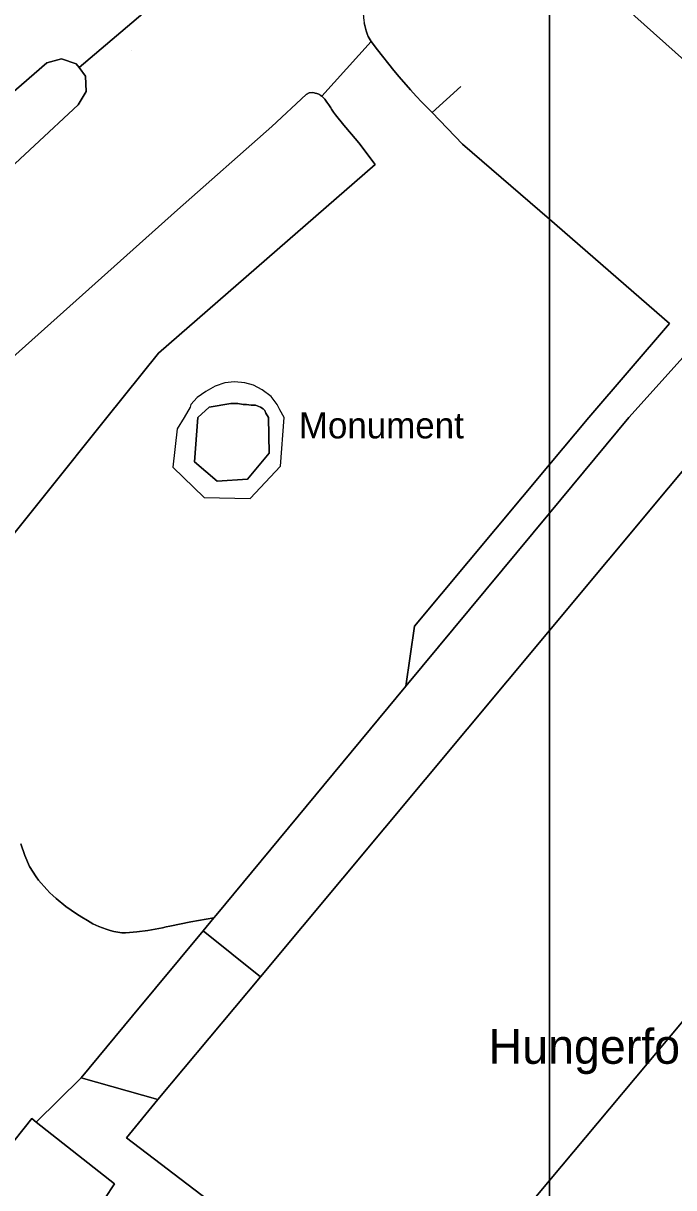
# Model space of a CAD drawing. Extents: x 529240 to 530363, y 179600 to 180767.
# Drawn here: x 530185.8 to 530223.1, y 180455.7 to 180522.7 of the extents above; entities that cross this region are included whole.
import ezdxf

# ---------------------------------------------------------------- set-up
doc = ezdxf.new("R2010")
doc.units = 0
for name, color, linetype in [('Building', 7, 'Continuous'), ('General surface', 7, 'Continuous'), ('Road Or Track', 7, 'Continuous'), ('Roadside', 7, 'Continuous'), ('Structure', 7, 'Continuous'), ('Unclassified', 7, 'Continuous')]:
    doc.layers.add(name, color=color, linetype=linetype)

msp = doc.modelspace()

# ---------------------------------------------------------------- linework, layer by layer
at = {"layer": 'Building'}
for points in [[(530266.8, 180485.4), (530248.8, 180500), (530246.55, 180502.05), (530247.4, 180503.1), (530246.5, 180503.85), (530244.35, 180505.75), (530244, 180506.05), (530243.5, 180505.6), (530241.9, 180506.9), (530237.55, 180510.55), (530236.15, 180511.75), (530237.15, 180513.05), (530233.7, 180516.05), (530232.75, 180515), (530231, 180513.05), (530227.6, 180508.85), (530224.7, 180505.25), (530225.05, 180505), (530228.2, 180502.35), (530226.2, 180500), (530216, 180487.764), (530216, 180456.144), (530241.1, 180486.15), (530270, 180462.7)], [(530216, 180487.764), (530226.2, 180500), (530228.2, 180502.35), (530225.05, 180505)], [(530225.05, 180505), (530220.55, 180500), (530216, 180494.508)], [(530216, 180494.508), (530207.75, 180484.55)], [(530199.4, 180467.85), (530216, 180487.764)], [(530270, 180462.7), (530241.1, 180486.15), (530216, 180456.144), (530216, 180440.201), (530232.35, 180426.75), (530245.75, 180415.75), (530246.2, 180415.4), (530250.55, 180411.85), (530250.95, 180411.5), (530262.75, 180401.65)], [(530216, 180456.144), (530241.1, 180486.15), (530270, 180462.7)], [(530196.71, 180471.24), (530196.84, 180471.39), (530207.75, 180484.55)], [(530196.1, 180470.5), (530196.71, 180471.24)], [(530189.1, 180462.05), (530192.05, 180465.6), (530196.1, 180470.5)], [(530196.1, 180470.5), (530199.4, 180467.85)], [(530199.4, 180467.85), (530193.5, 180460.8)], [(530186.5, 180459.5), (530189.1, 180462.05)], [(530189.1, 180462.05), (530193.5, 180460.8)], [(530193.5, 180460.8), (530191.7, 180458.6)], [(530184.25, 180457.2), (530186.25, 180459.7), (530186.5, 180459.5)], [(530186.5, 180459.5), (530191, 180455.95), (530190.45, 180455.1), (530192.25, 180453.45)], [(530198.7, 180453.25), (530191.7, 180458.6)], [(530208.1, 180446.7), (530216, 180456.144)]]:
    msp.add_lwpolyline(points, dxfattribs=at)
for points in [[(530216, 180494.508), (530216, 180487.764), (530226.2, 180500), (530228.2, 180502.35), (530225.05, 180505), (530220.55, 180500)], [(530216, 180494.508), (530207.75, 180484.55), (530196.84, 180471.39), (530196.71, 180471.24), (530196.1, 180470.5), (530199.4, 180467.85), (530216, 180487.764)], [(530216, 180487.764), (530199.4, 180467.85), (530193.5, 180460.8), (530191.7, 180458.6), (530198.7, 180453.25), (530207.8, 180446.3), (530208.1, 180446.7), (530216, 180456.144)], [(530189.1, 180462.05), (530193.5, 180460.8), (530199.4, 180467.85), (530196.1, 180470.5), (530192.05, 180465.6)], [(530193.8, 180451.15), (530194.4, 180451.85), (530196.25, 180450.3), (530198.7, 180453.25), (530191.7, 180458.6), (530193.5, 180460.8), (530189.1, 180462.05), (530186.5, 180459.5), (530191, 180455.95), (530190.45, 180455.1), (530192.25, 180453.45)], [(530192.25, 180453.45), (530190.45, 180455.1), (530191, 180455.95), (530186.5, 180459.5), (530186.25, 180459.7), (530184.25, 180457.2), (530179.05, 180450.7), (530184.85, 180445.9), (530189.25, 180450.75), (530189.7, 180450.4), (530189.8, 180450.55)], [(530216, 180456.144), (530208.1, 180446.7), (530216, 180440.201)]]:
    msp.add_lwpolyline(points, close=True, dxfattribs=at)
at = {"layer": 'General surface'}
for points in [[(530205.35, 180522.68), (530205.38, 180522.53), (530205.46, 180522.23), (530205.52, 180522.05), (530205.58, 180521.91), (530205.75, 180521.62), (530206.12, 180521.14), (530207.06, 180519.95), (530207.37, 180519.58), (530208.01, 180518.84), (530208.34, 180518.48), (530208.67, 180518.13), (530209.25, 180517.53), (530211.01, 180515.72), (530216, 180511.393), (530216, 180534.218)], [(530216, 180534.218), (530216, 180511.393), (530222.9, 180505.41), (530218.25, 180500), (530216, 180497.3), (530216, 180494.508), (530220.55, 180500), (530225.05, 180505), (530224.7, 180505.25), (530227.6, 180508.85), (530231, 180513.05), (530232.75, 180515), (530231.1, 180516.5), (530228.4, 180518.95), (530226.8, 180518.9), (530226.25, 180518.3), (530219.65, 180524.2)], [(530185.62, 180475.49), (530185.85, 180474.83), (530186.13, 180474.19), (530186.5, 180473.6), (530186.64, 180473.4), (530187.12, 180472.86), (530187.3, 180472.68), (530187.47, 180472.52), (530187.65, 180472.35), (530188.22, 180471.9), (530188.52, 180471.68), (530188.82, 180471.47), (530189.13, 180471.27), (530189.45, 180471.08), (530189.77, 180470.9), (530190.1, 180470.75), (530190.31, 180470.66), (530190.53, 180470.58), (530190.75, 180470.51), (530190.97, 180470.45), (530191.19, 180470.41), (530191.42, 180470.38), (530191.64, 180470.38), (530191.87, 180470.39), (530192.29, 180470.43), (530192.92, 180470.52), (530193.13, 180470.56), (530193.34, 180470.59), (530193.76, 180470.67), (530193.97, 180470.72), (530194.18, 180470.76), (530195.4, 180471.02), (530196.71, 180471.24), (530196.84, 180471.39), (530207.75, 180484.55), (530208.25, 180488), (530216, 180497.3), (530216, 180511.393), (530211.01, 180515.72), (530209.25, 180517.53), (530208.67, 180518.13), (530208.34, 180518.48), (530208.01, 180518.84), (530207.37, 180519.58), (530207.06, 180519.95), (530206.12, 180521.14), (530205.75, 180521.62), (530202.92, 180518.47), (530203.03, 180518.36), (530203.09, 180518.29), (530203.21, 180518.13), (530203.32, 180517.97), (530203.43, 180517.8), (530203.48, 180517.72), (530203.59, 180517.55), (530203.7, 180517.39), (530204.19, 180516.8), (530204.62, 180516.29), (530205.04, 180515.78), (530205.99, 180514.54), (530193.53, 180503.69), (530190.57, 180500), (530183.39, 180491.04)]]:
    msp.add_lwpolyline(points, dxfattribs=at)
for points in [[(530216, 180511.393), (530216, 180497.3), (530218.25, 180500), (530222.9, 180505.41)], [(530195, 180500), (530194.6, 180499.35), (530194.35, 180497.15), (530196.15, 180495.4), (530198.8, 180495.35), (530200.55, 180497.2), (530200.75, 180500), (530200.5, 180500.45), (530200.35, 180500.75), (530200, 180501.2), (530199.5, 180501.6), (530199, 180501.85), (530198.5, 180502), (530197.9, 180502.05), (530197.35, 180502), (530196.8, 180501.8), (530196.25, 180501.5), (530195.75, 180501.15), (530195.4, 180500.75), (530195.35, 180500.6)], [(530194.6, 180499.35), (530194.35, 180497.15), (530196.15, 180495.4), (530198.8, 180495.35), (530200.55, 180497.2), (530200.75, 180500), (530200.5, 180500.45), (530200.35, 180500.75), (530200, 180501.2), (530199.5, 180501.6), (530199, 180501.85), (530198.5, 180502), (530197.9, 180502.05), (530197.35, 180502), (530196.8, 180501.8), (530196.25, 180501.5), (530195.75, 180501.15), (530195.4, 180500.75), (530195.35, 180500.6), (530195, 180500)], [(530195.8, 180500), (530196.45, 180500.6), (530197.7, 180500.8), (530198.1, 180500.8), (530198.4, 180500.75), (530198.6, 180500.75), (530198.85, 180500.7), (530199.1, 180500.7), (530199.4, 180500.6), (530199.55, 180500.5), (530199.65, 180500.4), (530199.7, 180500.25), (530199.85, 180500), (530199.9, 180497.95), (530198.65, 180496.45), (530196.9, 180496.35), (530195.6, 180497.45)], [(530216, 180494.508), (530216, 180497.3), (530208.25, 180488), (530207.75, 180484.55)]]:
    msp.add_lwpolyline(points, close=True, dxfattribs=at)
at = {"layer": 'Road Or Track'}
for points in [[(530216, 180534.218), (530206.16, 180525.58), (530206.08, 180525.51), (530206.02, 180525.44), (530205.95, 180525.36), (530205.82, 180525.18), (530205.74, 180525.05), (530205.67, 180524.92), (530205.61, 180524.78), (530205.52, 180524.56), (530205.47, 180524.4), (530205.39, 180524.08), (530205.36, 180523.92), (530205.33, 180523.68), (530205.3, 180523.26), (530205.32, 180522.98), (530205.33, 180522.83), (530205.35, 180522.68), (530205.38, 180522.53), (530205.46, 180522.23), (530205.52, 180522.05), (530205.58, 180521.91), (530205.75, 180521.62)], [(530200.34, 180529.78), (530188.97, 180520.12), (530189.34, 180519.62), (530189.38, 180518.73), (530188.91, 180517.98), (530173.84, 180503.94)], [(530182.12, 180525.65), (530183.47, 180517.23), (530187.12, 180520.38), (530187.97, 180520.62), (530188.81, 180520.33), (530188.97, 180520.12), (530200.34, 180529.78)], [(530184.81, 180503.14), (530194.62, 180511.94), (530200.04, 180516.72), (530202.02, 180518.56), (530202.19, 180518.66), (530202.37, 180518.68), (530202.48, 180518.67), (530202.53, 180518.65), (530202.63, 180518.62), (530202.69, 180518.6), (530202.74, 180518.58), (530202.78, 180518.56), (530202.83, 180518.53), (530202.92, 180518.47), (530205.75, 180521.62), (530205.58, 180521.91), (530205.52, 180522.05), (530205.46, 180522.23), (530205.38, 180522.53), (530205.35, 180522.68)], [(530183.47, 180517.23), (530187.12, 180520.38), (530187.97, 180520.62), (530188.81, 180520.33), (530188.97, 180520.12)], [(530188.97, 180520.12), (530189.34, 180519.62), (530189.38, 180518.73), (530188.91, 180517.98), (530173.84, 180503.94)], [(530184.81, 180503.14), (530194.62, 180511.94), (530200.04, 180516.72), (530202.02, 180518.56), (530202.19, 180518.66), (530202.37, 180518.68), (530202.48, 180518.67), (530202.53, 180518.65), (530202.63, 180518.62), (530202.69, 180518.6), (530202.74, 180518.58), (530202.78, 180518.56), (530202.83, 180518.53), (530202.92, 180518.47)]]:
    msp.add_lwpolyline(points, dxfattribs=at)
at = {"layer": 'Roadside'}
msp.add_lwpolyline([(530183.47, 180517.23), (530183.4, 180517.17), (530176.32, 180511.06), (530173.07, 180507.98), (530171.56, 180506.28), (530171.68, 180505.87), (530173.29, 180504.07), (530173.84, 180503.94), (530188.91, 180517.98), (530189.38, 180518.73), (530189.34, 180519.62), (530188.97, 180520.12), (530188.81, 180520.33), (530187.97, 180520.62), (530187.12, 180520.38)], close=True, dxfattribs=at)
for points in [[(530183.39, 180491.04), (530190.57, 180500), (530193.53, 180503.69), (530205.99, 180514.54), (530205.04, 180515.78), (530204.62, 180516.29), (530204.19, 180516.8), (530203.7, 180517.39), (530203.59, 180517.55), (530203.48, 180517.72), (530203.43, 180517.8), (530203.32, 180517.97), (530203.21, 180518.13), (530203.09, 180518.29), (530203.03, 180518.36), (530202.92, 180518.47), (530202.83, 180518.53), (530202.78, 180518.56), (530202.74, 180518.58), (530202.69, 180518.6), (530202.63, 180518.62), (530202.53, 180518.65), (530202.48, 180518.67), (530202.37, 180518.68), (530202.19, 180518.66), (530202.02, 180518.56), (530200.04, 180516.72), (530194.62, 180511.94), (530184.81, 180503.14)], [(530184.25, 180457.2), (530186.25, 180459.7), (530186.5, 180459.5), (530189.1, 180462.05), (530192.05, 180465.6), (530196.1, 180470.5), (530196.71, 180471.24), (530195.4, 180471.02), (530194.18, 180470.76), (530193.97, 180470.72), (530193.76, 180470.67), (530193.34, 180470.59), (530193.13, 180470.56), (530192.92, 180470.52), (530192.29, 180470.43), (530191.87, 180470.39), (530191.64, 180470.38), (530191.42, 180470.38), (530191.19, 180470.41), (530190.97, 180470.45), (530190.75, 180470.51), (530190.53, 180470.58), (530190.31, 180470.66), (530190.1, 180470.75), (530189.77, 180470.9), (530189.45, 180471.08), (530189.13, 180471.27), (530188.82, 180471.47), (530188.52, 180471.68), (530188.22, 180471.9), (530187.65, 180472.35), (530187.47, 180472.52), (530187.3, 180472.68), (530187.12, 180472.86), (530186.64, 180473.4), (530186.5, 180473.6), (530186.13, 180474.19), (530185.85, 180474.83), (530185.62, 180475.49)]]:
    msp.add_lwpolyline(points, dxfattribs=at)
at = {"layer": 'Structure'}
msp.add_lwpolyline([(530195.8, 180500), (530195.6, 180497.45), (530196.9, 180496.35), (530198.65, 180496.45), (530199.9, 180497.95), (530199.85, 180500), (530199.7, 180500.25), (530199.65, 180500.4), (530199.55, 180500.5), (530199.4, 180500.6), (530199.1, 180500.7), (530198.85, 180500.7), (530198.6, 180500.75), (530198.4, 180500.75), (530198.1, 180500.8), (530197.7, 180500.8), (530196.45, 180500.6)], close=True, dxfattribs=at)
at = {"layer": 'Unclassified'}
msp.add_line((530192, 180521.1), (530192, 180521.1), dxfattribs=at)
for points in [[(530200.34, 180529.78), (530188.97, 180520.12)], [(530202.92, 180518.47), (530205.75, 180521.62)], [(530209.25, 180517.53), (530208.67, 180518.13), (530208.34, 180518.48), (530208.01, 180518.84), (530207.37, 180519.58), (530207.06, 180519.95), (530206.12, 180521.14), (530205.75, 180521.62)], [(530210.9, 180519.02), (530209.25, 180517.53)], [(530202.92, 180518.47), (530203.03, 180518.36), (530203.09, 180518.29), (530203.21, 180518.13), (530203.32, 180517.97), (530203.43, 180517.8), (530203.48, 180517.72), (530203.59, 180517.55), (530203.7, 180517.39), (530204.19, 180516.8), (530204.62, 180516.29), (530205.04, 180515.78), (530205.99, 180514.54)], [(530216, 180511.393), (530211.01, 180515.72), (530209.25, 180517.53)], [(530205.99, 180514.54), (530193.53, 180503.69), (530190.57, 180500), (530183.39, 180491.04)], [(530222.9, 180505.41), (530216, 180511.393)], [(530222.9, 180505.41), (530218.25, 180500), (530216, 180497.3)], [(530195, 180500), (530194.6, 180499.35), (530194.35, 180497.15), (530196.15, 180495.4), (530198.8, 180495.35), (530200.55, 180497.2), (530200.75, 180500), (530200.5, 180500.45), (530200.35, 180500.75), (530200, 180501.2), (530199.5, 180501.6), (530199, 180501.85), (530198.5, 180502), (530197.9, 180502.05), (530197.35, 180502), (530196.8, 180501.8), (530196.25, 180501.5), (530195.75, 180501.15), (530195.4, 180500.75), (530195.35, 180500.6), (530195, 180500)], [(530195.8, 180500), (530195.6, 180497.45), (530196.9, 180496.35), (530198.65, 180496.45), (530199.9, 180497.95), (530199.85, 180500), (530199.7, 180500.25), (530199.65, 180500.4), (530199.55, 180500.5), (530199.4, 180500.6), (530199.1, 180500.7), (530198.85, 180500.7), (530198.6, 180500.75), (530198.4, 180500.75), (530198.1, 180500.8), (530197.7, 180500.8), (530196.45, 180500.6), (530195.8, 180500)], [(530216, 180497.3), (530208.25, 180488), (530207.75, 180484.55)], [(530185.62, 180475.49), (530185.85, 180474.83), (530186.13, 180474.19), (530186.5, 180473.6), (530186.64, 180473.4), (530187.12, 180472.86), (530187.3, 180472.68), (530187.47, 180472.52), (530187.65, 180472.35), (530188.22, 180471.9), (530188.52, 180471.68), (530188.82, 180471.47), (530189.13, 180471.27), (530189.45, 180471.08), (530189.77, 180470.9), (530190.1, 180470.75), (530190.31, 180470.66), (530190.53, 180470.58), (530190.75, 180470.51), (530190.97, 180470.45), (530191.19, 180470.41), (530191.42, 180470.38), (530191.64, 180470.38), (530191.87, 180470.39), (530192.29, 180470.43), (530192.92, 180470.52), (530193.13, 180470.56), (530193.34, 180470.59), (530193.76, 180470.67), (530193.97, 180470.72), (530194.18, 180470.76), (530195.4, 180471.02), (530196.71, 180471.24)]]:
    msp.add_lwpolyline(points, dxfattribs=at)

# ---------------------------------------------------------------- texts
at = {"layer": 'Structure'}
msp.add_text('Monument', height=1.5, dxfattribs=at).set_placement((530201.6, 180498.8))
at = {"layer": 'Unclassified'}
msp.add_text('Hungerford House', height=2, dxfattribs=at).set_placement((530212.5, 180462.85))

doc.saveas('drawing.dxf')
